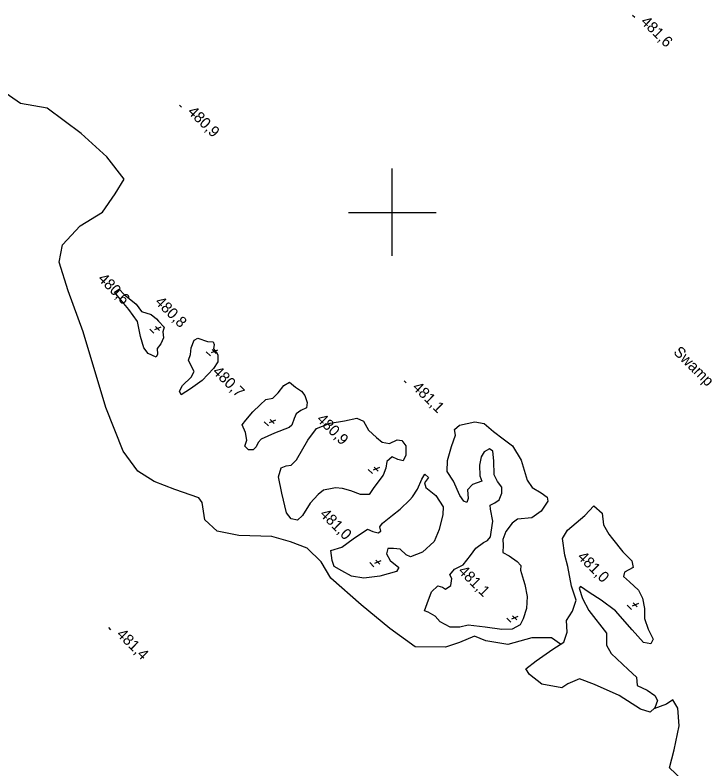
# Model space of a CAD drawing. Extents: x 642515 to 647219, y 6080136 to 6084356.
# Drawn here: x 644096.8 to 644287.7, y 6082647.7 to 6082854.1 of the extents above; entities that cross this region are included whole.
import ezdxf

# ---------------------------------------------------------------- set-up
doc = ezdxf.new("R2010")
doc.units = 0
for name, color, linetype in [('Level 3', 7, 'Continuous'), ('Level 4', 7, 'Continuous'), ('Level 61', 7, 'Continuous'), ('Level 7', 7, 'Continuous')]:
    doc.layers.add(name, color=color, linetype=linetype)

msp = doc.modelspace()

# ---------------------------------------------------------------- linework, layer by layer
at = {"layer": 'Level 3'}
for p, q in [((644265.94, 6082854.14), (644266.52, 6082853.58)), ((644141.85, 6082829.48), (644142.42, 6082828.92)), ((644136.75, 6082768.64), (644134.98, 6082767.91)), ((644135.3, 6082768.81), (644136.41, 6082767.71)), ((644133.68, 6082768.16), (644134.81, 6082767.04)), ((644152.26, 6082762.39), (644150.49, 6082761.67)), ((644150.81, 6082762.56), (644151.92, 6082761.46)), ((644149.19, 6082761.92), (644150.32, 6082760.79)), ((644203.4, 6082754), (644203.97, 6082753.44)), ((644165.08, 6082742.73), (644166.21, 6082741.6)), ((644168.15, 6082743.21), (644166.38, 6082742.48)), ((644166.7, 6082743.37), (644167.81, 6082742.27)), ((644193.55, 6082729.71), (644194.68, 6082728.58)), ((644196.62, 6082730.19), (644194.85, 6082729.46)), ((644195.17, 6082730.35), (644196.28, 6082729.25)), ((644197.03, 6082704.65), (644195.26, 6082703.92)), ((644195.58, 6082704.81), (644196.69, 6082703.71)), ((644193.96, 6082704.17), (644195.09, 6082703.04)), ((644264.48, 6082692.49), (644265.62, 6082691.36)), ((644267.55, 6082692.96), (644265.79, 6082692.24)), ((644266.11, 6082693.13), (644267.21, 6082692.03)), ((644231.46, 6082688.97), (644232.59, 6082687.84)), ((644234.52, 6082689.44), (644232.76, 6082688.71)), ((644233.08, 6082689.61), (644234.19, 6082688.51)), ((644122.4, 6082686.36), (644122.98, 6082685.8))]:
    msp.add_line(p, q, dxfattribs=at)
at = {"layer": 'Level 4'}
for points in [[(644136.11, 6082770.31), (644137.63, 6082768.62), (644137.24, 6082767.41), (644137.49, 6082765.7), (644136.76, 6082764.11), (644135.72, 6082762.78), (644135.8, 6082761.31), (644135.44, 6082760.47), (644133.26, 6082761.42), (644132.12, 6082763.01), (644131.18, 6082766.12), (644130.36, 6082770.22), (644127.98, 6082773.46), (644126.15, 6082775.66), (644124.02, 6082778.22), (644125.36, 6082779.11), (644126.67, 6082777.62), (644129.95, 6082774.96), (644131.44, 6082772.98), (644134.1, 6082772.13), (644135.54, 6082770.98), (644136.11, 6082770.31)], [(644152.35, 6082760.98), (644152.36, 6082759.17), (644151.15, 6082757.3), (644148.09, 6082754.07), (644144.82, 6082751.81), (644142.34, 6082750.16), (644141.88, 6082751.12), (644142.69, 6082752.72), (644145.03, 6082754.98), (644145.85, 6082756.5), (644144.98, 6082758.22), (644144.34, 6082759.58), (644144.87, 6082761.2), (644145.06, 6082762.98), (644145.89, 6082765.11), (644146.84, 6082765.65), (644149.5, 6082764.73), (644151.1, 6082764.68), (644151.38, 6082763.88), (644151.12, 6082762.72), (644152.16, 6082761.46), (644152.35, 6082760.98)], [(644176.38, 6082749.42), (644176.82, 6082748.01), (644176.64, 6082746.6), (644175.09, 6082745.83), (644173.79, 6082744.9), (644173.29, 6082743.64), (644172.65, 6082741.81), (644171.86, 6082741.19), (644167.86, 6082739.67), (644164.19, 6082738.01), (644163.38, 6082737.1), (644162.87, 6082735.85), (644162.01, 6082735.06), (644160.79, 6082735.08), (644159.72, 6082736.05), (644160.29, 6082737.72), (644159.93, 6082739.84), (644158.97, 6082741.88), (644160, 6082743.2), (644161.89, 6082745.47), (644163.91, 6082747.38), (644165.51, 6082748.82), (644167.41, 6082749.2), (644168.84, 6082750.71), (644170.45, 6082752.68), (644171.96, 6082753.58), (644173.62, 6082752.23), (644175.27, 6082751.13), (644176.18, 6082749.98), (644176.38, 6082749.42)], [(644183.68, 6082724.48), (644181.25, 6082724.03), (644179.8, 6082722.85), (644177.64, 6082720.44), (644175.53, 6082717.05), (644174.17, 6082715.8), (644172.4, 6082716.15), (644171.17, 6082717.81), (644169.91, 6082723.24), (644168.95, 6082727.7), (644169.68, 6082730.15), (644171.03, 6082730.72), (644172.46, 6082730.83), (644173.93, 6082732.3), (644177.04, 6082737.75), (644179.36, 6082740.95), (644183.13, 6082742.37), (644187.05, 6082743.02), (644190.44, 6082743.77), (644192.2, 6082742.96), (644193.59, 6082740.45), (644195.77, 6082738.47), (644197.35, 6082737.2), (644199.37, 6082736.77), (644201.44, 6082737.78), (644202.71, 6082737.64), (644203.81, 6082736.18), (644203.85, 6082733.64), (644203.08, 6082732.09), (644201.67, 6082732.42), (644200.08, 6082733.16), (644198.64, 6082731.9), (644198.32, 6082730.08), (644197.65, 6082728.12), (644195.09, 6082724.75), (644193.8, 6082722.79), (644191.43, 6082722.84), (644188.77, 6082723.85), (644186.49, 6082724.51), (644184.61, 6082724.66), (644183.68, 6082724.48)], [(644236.42, 6082698.2), (644237.08, 6082694.88), (644236.92, 6082691.59), (644236, 6082688.76), (644235.15, 6082687.12), (644232.97, 6082685.98), (644230.12, 6082685.83), (644225.52, 6082686.5), (644220.92, 6082687), (644218.59, 6082686.47), (644216.02, 6082686.46), (644213.25, 6082687.95), (644211.91, 6082689.48), (644209.97, 6082690.61), (644208.93, 6082691.01), (644209.65, 6082693.01), (644210.87, 6082696.18), (644212.62, 6082697.79), (644213.9, 6082697.49), (644214.71, 6082696.92), (644216.13, 6082697.89), (644216.44, 6082699.79), (644215.85, 6082700.87), (644217.16, 6082702.41), (644219.55, 6082703.6), (644221.54, 6082706.16), (644222.99, 6082708.12), (644225.07, 6082709.66), (644226.18, 6082710.21), (644226.99, 6082711.23), (644227.25, 6082712.52), (644227.67, 6082715.49), (644227.05, 6082718.78), (644226.91, 6082719.92), (644228.23, 6082720.52), (644229.41, 6082721.4), (644230.13, 6082723.24), (644230.13, 6082724.88), (644228.91, 6082726.37), (644228, 6082728.21), (644227.93, 6082732.02), (644227.67, 6082734.67), (644226.74, 6082735.36), (644225.31, 6082734.55), (644224.48, 6082733.11), (644224.03, 6082730.87), (644224.1, 6082727.93), (644224.62, 6082726.44), (644222.09, 6082725.61), (644220.74, 6082724.11), (644220.9, 6082721.78), (644220.51, 6082720.65), (644219.68, 6082721.02), (644218.62, 6082722.52), (644216.87, 6082726.45), (644215.14, 6082729.1), (644215.27, 6082732.18), (644216.3, 6082736.01), (644217.41, 6082739.06), (644217.12, 6082740.64), (644218.53, 6082741.86), (644222.77, 6082742.7), (644225.25, 6082742.25), (644227.8, 6082740.09), (644230.52, 6082738.1), (644233.02, 6082736.14), (644235.42, 6082732.24), (644237.09, 6082726.76), (644238.42, 6082724.78), (644240.94, 6082723.27), (644242.55, 6082722.12), (644242.69, 6082720.98), (644240.91, 6082718.31), (644238.31, 6082716.45), (644234.45, 6082716.05), (644232.96, 6082714.99), (644231.24, 6082712.73), (644230.41, 6082710.51), (644230.45, 6082709), (644230.45, 6082709), (644230.43, 6082706.99), (644232.15, 6082706.05), (644234.35, 6082704.44), (644235.34, 6082703.39), (644235.24, 6082702.07), (644236.08, 6082699.37), (644236.42, 6082698.2)], [(644205.66, 6082722.18), (644207.07, 6082724.26), (644208.19, 6082727.06), (644209.02, 6082728.42), (644210.04, 6082727.49), (644208.97, 6082726.04), (644209.32, 6082724.79), (644212.09, 6082722.59), (644214.05, 6082719.42), (644213.99, 6082717.36), (644212.98, 6082713.21), (644211.55, 6082709.98), (644208.39, 6082707.08), (644205.07, 6082705.8), (644203.91, 6082706.31), (644202.24, 6082707.82), (644200.43, 6082708.06), (644198.92, 6082708.02), (644198.55, 6082706.57), (644199.54, 6082704.73), (644201.88, 6082702.85), (644201.28, 6082701.75), (644196.74, 6082700.49), (644192.32, 6082699.9), (644188.99, 6082700.5), (644186.31, 6082701.92), (644184.25, 6082703.08), (644183.63, 6082704.73), (644183.29, 6082707.46), (644186.3, 6082708.39), (644189.4, 6082710.72), (644193.35, 6082713.31), (644194.77, 6082712.72), (644196.26, 6082712.31), (644196.97, 6082712.75), (644196.74, 6082713.97), (644197.42, 6082714.99), (644200.21, 6082717.14), (644202.29, 6082718.77), (644204.89, 6082721.4), (644205.66, 6082722.18)], [(644260.46, 6082710.71), (644263.26, 6082707.09), (644265.74, 6082704.68), (644266.08, 6082702.81), (644263.7, 6082701.54), (644263.43, 6082700.38), (644265.06, 6082698.9), (644267.54, 6082696.66), (644268.63, 6082694.42), (644269.18, 6082691.58), (644269.24, 6082688.88), (644270.2, 6082685.98), (644271.56, 6082683.19), (644270.89, 6082681.92), (644268.92, 6082682.31), (644265.81, 6082685.76), (644261.3, 6082690.93), (644257.32, 6082693.92), (644254.03, 6082695.96), (644251.66, 6082697.64), (644251.28, 6082697.21), (644252.24, 6082694.31), (644253.96, 6082691.04), (644258.76, 6082684.82), (644258.76, 6082681.54), (644260.1, 6082679.24), (644264.72, 6082674.89), (644267.03, 6082672.8), (644267.15, 6082670.51), (644269.9, 6082669.26), (644272.01, 6082667.82), (644272.74, 6082666.38), (644272.03, 6082664.38), (644270.78, 6082663.17), (644268.13, 6082664.01), (644262.23, 6082667.8), (644255.47, 6082670.81), (644251.4, 6082672.32), (644248.2, 6082671.01), (644246.55, 6082669.86), (644241.12, 6082670.88), (644237.72, 6082673.49), (644236.66, 6082675.08), (644239.57, 6082677.27), (644244.14, 6082680.46), (644247.13, 6082682.41), (644248.06, 6082685.17), (644247.81, 6082688.35), (644249.48, 6082690.89), (644250.47, 6082693.89), (644249.21, 6082697.68), (644248.2, 6082703.11), (644247.39, 6082706.18), (644246.75, 6082710.82), (644248.11, 6082713.02), (644252.88, 6082717.12), (644255.35, 6082719.71), (644257.58, 6082717.69), (644257.98, 6082714.52), (644259.42, 6082711.97), (644260.46, 6082710.71)]]:
    msp.add_lwpolyline(points, dxfattribs=at)
at = {"layer": 'Level 61'}
for p, q in [((644200, 6082812.16), (644200, 6082788.16)), ((644212.16, 6082800), (644188.16, 6082800))]:
    msp.add_line(p, q, dxfattribs=at)
at = {"layer": 'Level 7'}
for points in [[(644246.19, 6082681.8), (644243.74, 6082683.56), (644238.35, 6082683.61), (644231.76, 6082681.79), (644225.76, 6082682.71), (644222.66, 6082684), (644218.51, 6082682.31), (644214.74, 6082681.05), (644206.42, 6082681.11), (644199.47, 6082686.15), (644191.63, 6082692.63), (644183.26, 6082699.9), (644180.67, 6082704.43), (644176.81, 6082708.09), (644172.23, 6082709.9), (644167.17, 6082711.36), (644158.1, 6082711.63), (644152.17, 6082712.79), (644148.74, 6082715.9), (644148.01, 6082720.61), (644147.13, 6082721.88), (644140.56, 6082724.24), (644134.9, 6082726.41), (644130.42, 6082729.21), (644126.38, 6082734.74), (644121.68, 6082746.64), (644115.46, 6082767.4), (644111.37, 6082778.6), (644108.92, 6082786.43), (644109.81, 6082791.24), (644114.61, 6082796.41), (644120.78, 6082800.18), (644124.2, 6082805.2), (644126.68, 6082809.19), (644121.95, 6082815.35), (644114.92, 6082821.72), (644105.58, 6082828.63), (644098.32, 6082829.9), (644086.8, 6082837.84)], [(644279.4, 6082644.79), (644276.06, 6082647.97), (644277.28, 6082652.94), (644278.66, 6082659.48), (644278.33, 6082664.29), (644276.99, 6082666.6), (644275.18, 6082665.44), (644271.79, 6082664.15)]]:
    msp.add_lwpolyline(points, dxfattribs=at)

# ---------------------------------------------------------------- texts
at = {"layer": 'Level 3'}
for s, rotation, p in [('481,6', 315.59, (644267.97, 6082852.1)), ('480,9', 315.59, (644143.88, 6082827.44)), ('  480,6', 315.1735, (644117.74, 6082783.28)), ('  480,8', 315.1735, (644133.36, 6082776.92)), ('  480,7', 315.1735, (644149.14, 6082757.82)), ('481,1', 315.59, (644205.43, 6082751.95)), ('  480,9', 315.1735, (644177.62, 6082744.8)), ('  481,0', 315.1735, (644178.51, 6082718.8)), ('  481,0', 315.1735, (644249.04, 6082707.11)), ('  481,1', 315.1735, (644216.37, 6082703.22)), ('481,4', 315.59, (644124.43, 6082684.32))]:
    msp.add_text(s, height=3, rotation=rotation, dxfattribs=at).set_placement(p)
at = {"layer": 'Level 7'}
msp.add_text('Swamp', height=3, rotation=315.1749, dxfattribs=at).set_placement((644276.92, 6082761.65))

doc.saveas('drawing.dxf')
